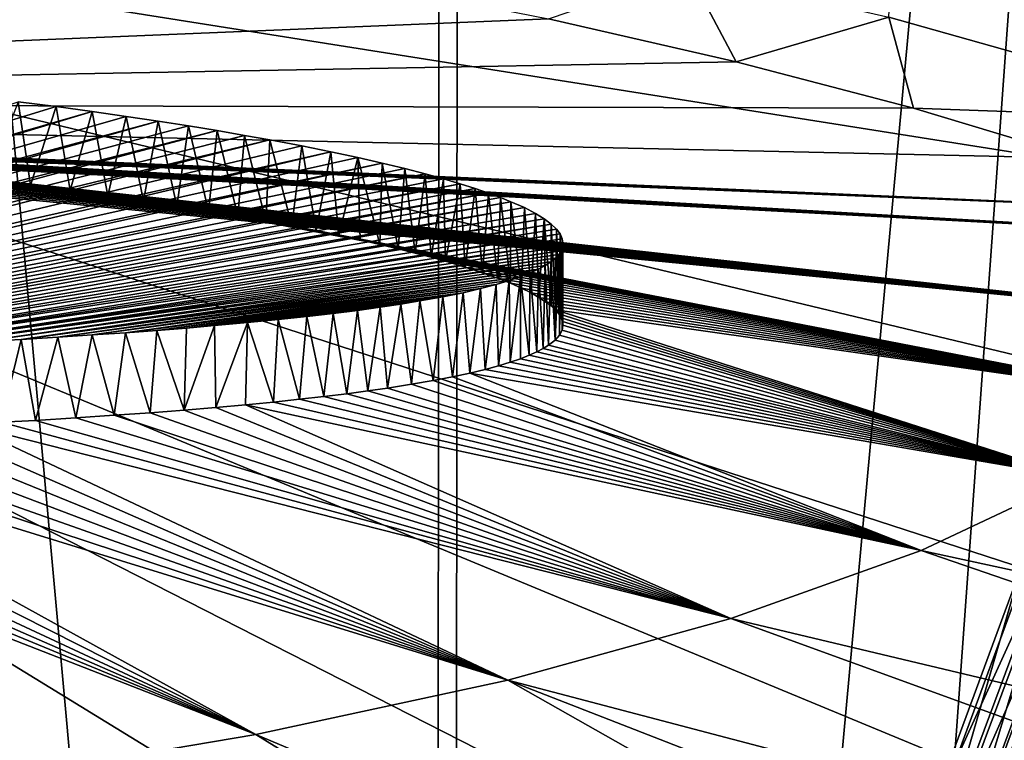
# Model space of a CAD drawing. Header units: millimetres. Extents: x -24 to 24, y 0 to 188.
# Tile 367 of 460: x 1.731 to 2.881, y 156.056 to 156.897. Entities that reach past the tile are written whole.
import ezdxf

# ---------------------------------------------------------------- set-up
doc = ezdxf.new("R2010")
doc.units = ezdxf.units.MM
doc.header["$LTSCALE"] = 58.620611
for name, color, linetype in [('132', 7, 'CONTINUOUS'), ('136', 7, 'CONTINUOUS'), ('140', 7, 'CONTINUOUS'), ('142', 7, 'CONTINUOUS'), ('169', 7, 'CONTINUOUS'), ('402', 7, 'CONTINUOUS'), ('501', 7, 'CONTINUOUS'), ('502', 7, 'CONTINUOUS'), ('505', 7, 'CONTINUOUS'), ('512', 7, 'CONTINUOUS'), ('513', 7, 'CONTINUOUS'), ('75', 7, 'CONTINUOUS')]:
    doc.layers.add(name, color=color, linetype=linetype)

msp = doc.modelspace()

# ---------------------------------------------------------------- linework, layer by layer
at = {"layer": '132', "color": 7, "linetype": 'CONTINUOUS'}
msp.add_3dface([(2.8178, 156.0328, 23.55), (3.0253, 156.0127, 23.55), (2.9007, 156.2575, 23.55), (2.8178, 156.0328, 23.55)], dxfattribs=at)
at = {"layer": '136', "color": 7, "linetype": 'CONTINUOUS'}
for points in [[(3.0467, 156.9602, 24.1559), (0, 157.2, 24.25), (3.0185, 156.7219, 24.1559), (3.0467, 156.9602, 24.1559)], [(3.0185, 156.7219, 24.1559), (0, 157.2, 24.25), (2.9717, 156.4866, 24.1559), (3.0185, 156.7219, 24.1559)], [(2.9717, 156.4866, 24.1559), (0, 157.2, 24.25), (2.9066, 156.2556, 24.1559), (2.9717, 156.4866, 24.1559)], [(2.9066, 156.2556, 24.1559), (0, 157.2, 24.25), (2.8235, 156.0305, 24.1559), (2.9066, 156.2556, 24.1559)], [(2.8235, 156.0305, 24.1559), (0, 157.2, 24.25), (2.7231, 155.8125, 24.1559), (2.8235, 156.0305, 24.1559)], [(2.7231, 155.8125, 24.1559), (0, 157.2, 24.25), (2.6058, 155.6032, 24.1559), (2.7231, 155.8125, 24.1559)], [(2.6058, 155.6032, 24.1559), (0, 157.2, 24.25), (2.4725, 155.4036, 24.1559), (2.6058, 155.6032, 24.1559)], [(2.4725, 155.4036, 24.1559), (0, 157.2, 24.25), (2.3239, 155.2152, 24.1559), (2.4725, 155.4036, 24.1559)], [(2.3239, 155.2152, 24.1559), (0, 157.2, 24.25), (2.161, 155.039, 24.1559), (2.3239, 155.2152, 24.1559)], [(2.161, 155.039, 24.1559), (0, 157.2, 24.25), (1.9848, 154.8761, 24.1559), (2.161, 155.039, 24.1559)], [(1.9848, 154.8761, 24.1559), (0, 157.2, 24.25), (1.7964, 154.7275, 24.1559), (1.9848, 154.8761, 24.1559)], [(1.7964, 154.7275, 24.1559), (0, 157.2, 24.25), (1.5968, 154.5942, 24.1559), (1.7964, 154.7275, 24.1559)]]:
    msp.add_3dface(points, dxfattribs=at)
at = {"layer": '140', "color": 7, "linetype": 'CONTINUOUS'}
for points in [[(2.8235, 156.0305, 24.1559), (2.8066, 155.9183, 24.1496), (2.9605, 156.3307, 24.1496), (2.8235, 156.0305, 24.1559)], [(2.8066, 155.9183, 24.1496), (2.9856, 156.3233, 24.1348), (2.9605, 156.3307, 24.1496), (2.8066, 155.9183, 24.1496)], [(2.8305, 155.9074, 24.1348), (2.9856, 156.3233, 24.1348), (2.8066, 155.9183, 24.1496), (2.8305, 155.9074, 24.1348)], [(2.9066, 156.2556, 24.1559), (2.8235, 156.0305, 24.1559), (2.9605, 156.3307, 24.1496), (2.9066, 156.2556, 24.1559)], [(2.8305, 155.9074, 24.1348), (3.0054, 156.3175, 24.1129), (2.9856, 156.3233, 24.1348), (2.8305, 155.9074, 24.1348)], [(2.8492, 155.8988, 24.1129), (3.0054, 156.3175, 24.1129), (2.8305, 155.9074, 24.1348), (2.8492, 155.8988, 24.1129)], [(2.8492, 155.8988, 24.1129), (3.0181, 156.3138, 24.0858), (3.0054, 156.3175, 24.1129), (2.8492, 155.8988, 24.1129)], [(2.8612, 155.8933, 24.0858), (3.0181, 156.3138, 24.0858), (2.8492, 155.8988, 24.1129), (2.8612, 155.8933, 24.0858)], [(2.8612, 155.8933, 24.0858), (2.9323, 156.0492, 24.0561), (3.0181, 156.3138, 24.0858), (2.8612, 155.8933, 24.0858)]]:
    msp.add_3dface(points, dxfattribs=at)
at = {"layer": '142', "color": 7, "linetype": 'CONTINUOUS'}
for points in [[(2.8025, 155.9201, 23.5549), (2.9007, 156.2575, 23.55), (2.9561, 156.332, 23.5549), (2.8025, 155.9201, 23.5549)], [(2.8025, 155.9201, 23.5549), (2.9561, 156.332, 23.5549), (2.8279, 155.9086, 23.5691), (2.8025, 155.9201, 23.5549)], [(2.8279, 155.9086, 23.5691), (2.9561, 156.332, 23.5549), (2.9829, 156.3241, 23.5691), (2.8279, 155.9086, 23.5691)], [(2.8279, 155.9086, 23.5691), (2.9829, 156.3241, 23.5691), (2.848, 155.8994, 23.5913), (2.8279, 155.9086, 23.5691)], [(2.848, 155.8994, 23.5913), (2.9829, 156.3241, 23.5691), (3.0041, 156.3179, 23.5913), (2.848, 155.8994, 23.5913)], [(2.848, 155.8994, 23.5913), (3.0041, 156.3179, 23.5913), (2.8609, 155.8935, 23.6192), (2.848, 155.8994, 23.5913)], [(2.8609, 155.8935, 23.6192), (3.0041, 156.3179, 23.5913), (3.0177, 156.3139, 23.6192), (2.8609, 155.8935, 23.6192)], [(2.9323, 156.0492, 23.65), (2.8609, 155.8935, 23.6192), (3.0177, 156.3139, 23.6192), (2.9323, 156.0492, 23.65)], [(2.8178, 156.0328, 23.55), (2.9007, 156.2575, 23.55), (2.8025, 155.9201, 23.5549), (2.8178, 156.0328, 23.55)]]:
    msp.add_3dface(points, dxfattribs=at)
at = {"layer": '169', "color": 7, "linetype": 'CONTINUOUS'}
for points in [[(0, 147.642, 255.5309), (2.2148, 147.6112, 255.4333), (0, 178.708, 246.0331), (0, 147.642, 255.5309)], [(0, 178.708, 246.0331), (2.2148, 147.6112, 255.4333), (2.2341, 178.675, 245.9355), (0, 178.708, 246.0331)], [(2.2341, 178.675, 245.9355), (2.2148, 147.6112, 255.4333), (4.4497, 178.5763, 245.6435), (2.2341, 178.675, 245.9355)], [(2.2148, 147.6112, 255.4333), (4.4108, 147.5191, 255.1411), (4.4497, 178.5763, 245.6435), (2.2148, 147.6112, 255.4333)]]:
    msp.add_3dface(points, dxfattribs=at)
at = {"layer": '402', "color": 7, "linetype": 'CONTINUOUS'}
msp.add_3dface([(2.7462, 156.8996, 169.0017), (2.9674, 161.3386, 183.0827), (3.1745, 156.7789, 168.6236), (2.7462, 156.8996, 169.0017)], dxfattribs=at)
at = {"layer": '501', "color": 7, "linetype": 'CONTINUOUS'}
for points in [[(2.3489, 156.8975, 168.9474), (2.5117, 156.9533, 169.1698), (2.568, 156.8475, 168.7911), (2.3489, 156.8975, 168.9474)], [(2.5117, 156.9533, 169.1698), (2.7462, 156.8996, 169.0017), (2.568, 156.8475, 168.7911), (2.5117, 156.9533, 169.1698)], [(2.568, 156.8475, 168.7911), (2.7462, 156.8996, 169.0017), (2.7748, 156.7933, 168.6214), (2.568, 156.8475, 168.7911)], [(2.7462, 156.8996, 169.0017), (3.1745, 156.7789, 168.6236), (2.7748, 156.7933, 168.6214), (2.7462, 156.8996, 169.0017)], [(2.7748, 156.7933, 168.6214), (3.1745, 156.7789, 168.6236), (2.9686, 156.7352, 168.4392), (2.7748, 156.7933, 168.6214)]]:
    msp.add_3dface(points, dxfattribs=at)
at = {"layer": '502', "color": 7, "linetype": 'CONTINUOUS'}
for points in [[(1.6271, 157.0197, 169.3294), (1.8773, 156.9838, 169.2173), (0.0005, 156.8008, 168.2635), (1.6271, 157.0197, 169.3294)], [(1.8773, 156.9838, 169.2173), (2.1183, 156.943, 169.0897), (0.0005, 156.8008, 168.2635), (1.8773, 156.9838, 169.2173)], [(2.1183, 156.943, 169.0897), (2.3489, 156.8975, 168.9474), (0.0005, 156.8008, 168.2635), (2.1183, 156.943, 169.0897)], [(2.3489, 156.8975, 168.9474), (2.568, 156.8475, 168.7911), (0.0005, 156.8008, 168.2635), (2.3489, 156.8975, 168.9474)], [(2.568, 156.8475, 168.7911), (2.7748, 156.7933, 168.6214), (0.0005, 156.8008, 168.2635), (2.568, 156.8475, 168.7911)], [(2.7748, 156.7933, 168.6214), (2.9686, 156.7352, 168.4392), (0.0005, 156.8008, 168.2635), (2.7748, 156.7933, 168.6214)], [(2.9686, 156.7352, 168.4392), (3.1483, 156.6734, 168.2454), (0.0005, 156.8008, 168.2635), (2.9686, 156.7352, 168.4392)], [(0.0005, 156.8008, 168.2635), (3.1483, 156.6734, 168.2454), (0.0677, 156.8006, 168.2632), (0.0005, 156.8008, 168.2635)], [(0.0677, 156.8006, 168.2632), (3.1483, 156.6734, 168.2454), (0.1337, 156.8002, 168.2624), (0.0677, 156.8006, 168.2632)], [(0.1337, 156.8002, 168.2624), (3.1483, 156.6734, 168.2454), (0.1986, 156.7996, 168.261), (0.1337, 156.8002, 168.2624)], [(0.1986, 156.7996, 168.261), (3.1483, 156.6734, 168.2454), (0.2624, 156.7988, 168.2591), (0.1986, 156.7996, 168.261)], [(3.1483, 156.6734, 168.2454), (3.2354, 156.6402, 168.141), (0.2624, 156.7988, 168.2591), (3.1483, 156.6734, 168.2454)], [(0.2624, 156.7988, 168.2591), (3.2354, 156.6402, 168.141), (0.325, 156.7977, 168.2567), (0.2624, 156.7988, 168.2591)], [(0.325, 156.7977, 168.2567), (3.2354, 156.6402, 168.141), (0.3866, 156.7965, 168.2539), (0.325, 156.7977, 168.2567)], [(0.3866, 156.7965, 168.2539), (3.2354, 156.6402, 168.141), (0.4592, 156.7947, 168.2499), (0.3866, 156.7965, 168.2539)], [(0.4592, 156.7947, 168.2499), (3.2354, 156.6402, 168.141), (0.5299, 156.7927, 168.2453), (0.4592, 156.7947, 168.2499)], [(0.5299, 156.7927, 168.2453), (3.2354, 156.6402, 168.141), (0.5983, 156.7904, 168.2402), (0.5299, 156.7927, 168.2453)], [(0.5983, 156.7904, 168.2402), (3.2354, 156.6402, 168.141), (0.6641, 156.788, 168.2347), (0.5983, 156.7904, 168.2402)], [(0.6641, 156.788, 168.2347), (3.2354, 156.6402, 168.141), (0.7274, 156.7854, 168.2288), (0.6641, 156.788, 168.2347)], [(0.7274, 156.7854, 168.2288), (3.2354, 156.6402, 168.141), (3.1922, 156.5453, 167.7614), (0.7274, 156.7854, 168.2288)], [(0.7886, 156.7827, 168.2225), (0.7274, 156.7854, 168.2288), (3.1922, 156.5453, 167.7614), (0.7886, 156.7827, 168.2225)], [(0.8479, 156.7798, 168.2158), (0.7886, 156.7827, 168.2225), (3.1922, 156.5453, 167.7614), (0.8479, 156.7798, 168.2158)], [(0.9055, 156.7768, 168.2088), (0.8479, 156.7798, 168.2158), (3.1922, 156.5453, 167.7614), (0.9055, 156.7768, 168.2088)], [(0.9611, 156.7737, 168.2016), (0.9055, 156.7768, 168.2088), (3.1922, 156.5453, 167.7614), (0.9611, 156.7737, 168.2016)], [(1.0148, 156.7705, 168.194), (0.9611, 156.7737, 168.2016), (3.1922, 156.5453, 167.7614), (1.0148, 156.7705, 168.194)], [(1.0797, 156.7663, 168.1843), (1.0148, 156.7705, 168.194), (3.1922, 156.5453, 167.7614), (1.0797, 156.7663, 168.1843)], [(1.142, 156.7621, 168.1741), (1.0797, 156.7663, 168.1843), (3.1922, 156.5453, 167.7614), (1.142, 156.7621, 168.1741)], [(1.2017, 156.7577, 168.1638), (1.142, 156.7621, 168.1741), (3.1922, 156.5453, 167.7614), (1.2017, 156.7577, 168.1638)], [(1.259, 156.7533, 168.1531), (1.2017, 156.7577, 168.1638), (3.1922, 156.5453, 167.7614), (1.259, 156.7533, 168.1531)], [(1.3141, 156.7487, 168.1422), (1.259, 156.7533, 168.1531), (3.1922, 156.5453, 167.7614), (1.3141, 156.7487, 168.1422)], [(1.367, 156.7442, 168.131), (1.3141, 156.7487, 168.1422), (3.1922, 156.5453, 167.7614), (1.367, 156.7442, 168.131)], [(1.4176, 156.7396, 168.1197), (1.367, 156.7442, 168.131), (3.1922, 156.5453, 167.7614), (1.4176, 156.7396, 168.1197)], [(1.4663, 156.7349, 168.1083), (1.4176, 156.7396, 168.1197), (3.1922, 156.5453, 167.7614), (1.4663, 156.7349, 168.1083)], [(1.5131, 156.7302, 168.0966), (1.4663, 156.7349, 168.1083), (3.1922, 156.5453, 167.7614), (1.5131, 156.7302, 168.0966)], [(1.5578, 156.7255, 168.0849), (1.5131, 156.7302, 168.0966), (3.1922, 156.5453, 167.7614), (1.5578, 156.7255, 168.0849)], [(1.6008, 156.7208, 168.0731), (1.5578, 156.7255, 168.0849), (3.1922, 156.5453, 167.7614), (1.6008, 156.7208, 168.0731)], [(1.642, 156.7161, 168.0611), (1.6008, 156.7208, 168.0731), (3.1922, 156.5453, 167.7614), (1.642, 156.7161, 168.0611)], [(1.6943, 156.7099, 168.0451), (1.642, 156.7161, 168.0611), (3.1922, 156.5453, 167.7614), (1.6943, 156.7099, 168.0451)], [(1.7437, 156.7036, 168.029), (1.6943, 156.7099, 168.0451), (3.1922, 156.5453, 167.7614), (1.7437, 156.7036, 168.029)], [(1.7903, 156.6974, 168.0128), (1.7437, 156.7036, 168.029), (3.1922, 156.5453, 167.7614), (1.7903, 156.6974, 168.0128)], [(1.8343, 156.6913, 167.9966), (1.7903, 156.6974, 168.0128), (3.1922, 156.5453, 167.7614), (1.8343, 156.6913, 167.9966)], [(1.8758, 156.6852, 167.9804), (1.8343, 156.6913, 167.9966), (3.1922, 156.5453, 167.7614), (1.8758, 156.6852, 167.9804)], [(1.9148, 156.6792, 167.9642), (1.8758, 156.6852, 167.9804), (3.1922, 156.5453, 167.7614), (1.9148, 156.6792, 167.9642)], [(1.9516, 156.6733, 167.9481), (1.9148, 156.6792, 167.9642), (3.1922, 156.5453, 167.7614), (1.9516, 156.6733, 167.9481)], [(1.9861, 156.6674, 167.932), (1.9516, 156.6733, 167.9481), (3.1016, 156.4521, 167.3884), (1.9861, 156.6674, 167.932)], [(3.1016, 156.4521, 167.3884), (1.9516, 156.6733, 167.9481), (3.1922, 156.5453, 167.7614), (3.1016, 156.4521, 167.3884)], [(2.0185, 156.6617, 167.916), (1.9861, 156.6674, 167.932), (3.1016, 156.4521, 167.3884), (2.0185, 156.6617, 167.916)], [(2.0489, 156.656, 167.9001), (2.0185, 156.6617, 167.916), (3.1016, 156.4521, 167.3884), (2.0489, 156.656, 167.9001)], [(2.0773, 156.6505, 167.8843), (2.0489, 156.656, 167.9001), (3.1016, 156.4521, 167.3884), (2.0773, 156.6505, 167.8843)], [(2.1039, 156.645, 167.8687), (2.0773, 156.6505, 167.8843), (3.1016, 156.4521, 167.3884), (2.1039, 156.645, 167.8687)], [(2.1287, 156.6397, 167.8532), (2.1039, 156.645, 167.8687), (3.1016, 156.4521, 167.3884), (2.1287, 156.6397, 167.8532)], [(2.1518, 156.6344, 167.8378), (2.1287, 156.6397, 167.8532), (3.1016, 156.4521, 167.3884), (2.1518, 156.6344, 167.8378)], [(2.1733, 156.6293, 167.8227), (2.1518, 156.6344, 167.8378), (3.1016, 156.4521, 167.3884), (2.1733, 156.6293, 167.8227)], [(2.1932, 156.6243, 167.8077), (2.1733, 156.6293, 167.8227), (3.1016, 156.4521, 167.3884), (2.1932, 156.6243, 167.8077)], [(2.2116, 156.6194, 167.793), (2.1932, 156.6243, 167.8077), (3.1016, 156.4521, 167.3884), (2.2116, 156.6194, 167.793)], [(2.2286, 156.6147, 167.7785), (2.2116, 156.6194, 167.793), (3.1016, 156.4521, 167.3884), (2.2286, 156.6147, 167.7785)], [(2.2516, 156.6078, 167.7573), (2.2286, 156.6147, 167.7785), (3.1016, 156.4521, 167.3884), (2.2516, 156.6078, 167.7573)], [(2.2717, 156.6013, 167.7367), (2.2516, 156.6078, 167.7573), (3.1016, 156.4521, 167.3884), (2.2717, 156.6013, 167.7367)], [(2.2892, 156.595, 167.7167), (2.2717, 156.6013, 167.7367), (3.1016, 156.4521, 167.3884), (2.2892, 156.595, 167.7167)], [(2.3043, 156.589, 167.6973), (2.2892, 156.595, 167.7167), (3.1016, 156.4521, 167.3884), (2.3043, 156.589, 167.6973)], [(2.3172, 156.5833, 167.6786), (2.3043, 156.589, 167.6973), (3.1016, 156.4521, 167.3884), (2.3172, 156.5833, 167.6786)], [(2.3283, 156.5778, 167.6605), (2.3172, 156.5833, 167.6786), (3.1016, 156.4521, 167.3884), (2.3283, 156.5778, 167.6605)], [(2.3376, 156.5726, 167.6429), (2.3283, 156.5778, 167.6605), (3.1016, 156.4521, 167.3884), (2.3376, 156.5726, 167.6429)], [(2.3454, 156.5675, 167.6256), (2.3376, 156.5726, 167.6429), (3.1016, 156.4521, 167.3884), (2.3454, 156.5675, 167.6256)], [(2.3518, 156.5626, 167.6088), (2.3454, 156.5675, 167.6256), (3.1016, 156.4521, 167.3884), (2.3518, 156.5626, 167.6088)], [(2.3568, 156.5579, 167.5922), (2.3518, 156.5626, 167.6088), (3.1016, 156.4521, 167.3884), (2.3568, 156.5579, 167.5922)], [(2.3607, 156.5533, 167.5759), (2.3568, 156.5579, 167.5922), (2.9648, 156.3623, 167.0288), (2.3607, 156.5533, 167.5759)], [(2.9648, 156.3623, 167.0288), (2.3568, 156.5579, 167.5922), (3.1016, 156.4521, 167.3884), (2.9648, 156.3623, 167.0288)], [(2.3634, 156.5488, 167.5598), (2.3607, 156.5533, 167.5759), (2.9648, 156.3623, 167.0288), (2.3634, 156.5488, 167.5598)], [(2.365, 156.5444, 167.5437), (2.3634, 156.5488, 167.5598), (2.9648, 156.3623, 167.0288), (2.365, 156.5444, 167.5437)], [(2.3645, 156.5343, 167.506), (2.3655, 156.5401, 167.5279), (2.9648, 156.3623, 167.0288), (2.3645, 156.5343, 167.506)], [(2.3655, 156.5401, 167.5279), (2.365, 156.5444, 167.5437), (2.9648, 156.3623, 167.0288), (2.3655, 156.5401, 167.5279)], [(2.3564, 156.5227, 167.4615), (2.3615, 156.5285, 167.4839), (2.9648, 156.3623, 167.0288), (2.3564, 156.5227, 167.4615)], [(2.3615, 156.5285, 167.4839), (2.3645, 156.5343, 167.506), (2.9648, 156.3623, 167.0288), (2.3615, 156.5285, 167.4839)], [(2.3426, 156.513, 167.4229), (2.3489, 156.5169, 167.4386), (2.9648, 156.3623, 167.0288), (2.3426, 156.513, 167.4229)], [(2.3489, 156.5169, 167.4386), (2.3564, 156.5227, 167.4615), (2.9648, 156.3623, 167.0288), (2.3489, 156.5169, 167.4386)], [(2.3159, 156.501, 167.3735), (2.3262, 156.5051, 167.3904), (2.9648, 156.3623, 167.0288), (2.3159, 156.501, 167.3735)], [(2.3262, 156.5051, 167.3904), (2.3351, 156.509, 167.4069), (2.9648, 156.3623, 167.0288), (2.3262, 156.5051, 167.3904)], [(2.3351, 156.509, 167.4069), (2.3426, 156.513, 167.4229), (2.9648, 156.3623, 167.0288), (2.3351, 156.509, 167.4069)], [(2.2746, 156.4886, 167.3195), (2.2903, 156.4928, 167.3381), (2.9648, 156.3623, 167.0288), (2.2746, 156.4886, 167.3195)], [(2.2903, 156.4928, 167.3381), (2.304, 156.497, 167.3561), (2.9648, 156.3623, 167.0288), (2.2903, 156.4928, 167.3381)], [(2.304, 156.497, 167.3561), (2.3159, 156.501, 167.3735), (2.9648, 156.3623, 167.0288), (2.304, 156.497, 167.3561)], [(2.2367, 156.48, 167.2806), (2.2568, 156.4843, 167.3004), (2.784, 156.2772, 166.6881), (2.2367, 156.48, 167.2806)], [(2.2568, 156.4843, 167.3004), (2.2746, 156.4886, 167.3195), (2.9648, 156.3623, 167.0288), (2.2568, 156.4843, 167.3004)], [(2.784, 156.2772, 166.6881), (2.2568, 156.4843, 167.3004), (2.9648, 156.3623, 167.0288), (2.784, 156.2772, 166.6881)], [(2.1608, 156.4668, 167.2181), (2.1889, 156.4712, 167.2395), (2.784, 156.2772, 166.6881), (2.1608, 156.4668, 167.2181)], [(2.1889, 156.4712, 167.2395), (2.2141, 156.4756, 167.2603), (2.784, 156.2772, 166.6881), (2.1889, 156.4712, 167.2395)], [(2.2141, 156.4756, 167.2603), (2.2367, 156.48, 167.2806), (2.784, 156.2772, 166.6881), (2.2141, 156.4756, 167.2603)], [(2.0865, 156.457, 167.1687), (2.1131, 156.4602, 167.1854), (2.784, 156.2772, 166.6881), (2.0865, 156.457, 167.1687)], [(2.1131, 156.4602, 167.1854), (2.1379, 156.4635, 167.2019), (2.784, 156.2772, 166.6881), (2.1131, 156.4602, 167.1854)], [(2.1379, 156.4635, 167.2019), (2.1608, 156.4668, 167.2181), (2.784, 156.2772, 166.6881), (2.1379, 156.4635, 167.2019)], [(1.9601, 156.4442, 167.1002), (1.995, 156.4473, 167.1176), (2.5618, 156.198, 166.3713), (1.9601, 156.4442, 167.1002)], [(1.995, 156.4473, 167.1176), (2.0275, 156.4505, 167.1348), (2.784, 156.2772, 166.6881), (1.995, 156.4473, 167.1176)], [(2.5618, 156.198, 166.3713), (1.995, 156.4473, 167.1176), (2.784, 156.2772, 166.6881), (2.5618, 156.198, 166.3713)], [(2.0275, 156.4505, 167.1348), (2.0581, 156.4537, 167.1519), (2.784, 156.2772, 166.6881), (2.0275, 156.4505, 167.1348)], [(2.0581, 156.4537, 167.1519), (2.0865, 156.457, 167.1687), (2.784, 156.2772, 166.6881), (2.0581, 156.4537, 167.1519)], [(1.7969, 156.432, 167.03), (1.8415, 156.435, 167.0476), (2.5618, 156.198, 166.3713), (1.7969, 156.432, 167.03)], [(1.8415, 156.435, 167.0476), (1.8836, 156.438, 167.0653), (2.5618, 156.198, 166.3713), (1.8415, 156.435, 167.0476)], [(1.8836, 156.438, 167.0653), (1.9231, 156.4411, 167.0828), (2.5618, 156.198, 166.3713), (1.8836, 156.438, 167.0653)], [(1.9231, 156.4411, 167.0828), (1.9601, 156.4442, 167.1002), (2.5618, 156.198, 166.3713), (1.9231, 156.4411, 167.0828)], [(1.6238, 156.4224, 166.9701), (1.6679, 156.4246, 166.9843), (2.3014, 156.126, 166.0831), (1.6238, 156.4224, 166.9701)], [(1.6679, 156.4246, 166.9843), (1.7097, 156.4269, 166.9983), (2.5618, 156.198, 166.3713), (1.6679, 156.4246, 166.9843)], [(2.3014, 156.126, 166.0831), (1.6679, 156.4246, 166.9843), (2.5618, 156.198, 166.3713), (2.3014, 156.126, 166.0831)], [(1.7097, 156.4269, 166.9983), (1.7495, 156.4291, 167.0123), (2.5618, 156.198, 166.3713), (1.7097, 156.4269, 166.9983)], [(1.7495, 156.4291, 167.0123), (1.7969, 156.432, 167.03), (2.5618, 156.198, 166.3713), (1.7495, 156.4291, 167.0123)], [(1.3177, 156.4106, 166.8893), (1.372, 156.4124, 166.9019), (2.0069, 156.0623, 165.8277), (1.3177, 156.4106, 166.8893)], [(1.372, 156.4124, 166.9019), (1.4259, 156.4142, 166.9149), (2.3014, 156.126, 166.0831), (1.372, 156.4124, 166.9019)], [(2.0069, 156.0623, 165.8277), (1.372, 156.4124, 166.9019), (2.3014, 156.126, 166.0831), (2.0069, 156.0623, 165.8277)], [(1.4259, 156.4142, 166.9149), (1.4788, 156.4162, 166.9284), (2.3014, 156.126, 166.0831), (1.4259, 156.4142, 166.9149)], [(1.4788, 156.4162, 166.9284), (1.5292, 156.4182, 166.9423), (2.3014, 156.126, 166.0831), (1.4788, 156.4162, 166.9284)], [(1.5292, 156.4182, 166.9423), (1.5775, 156.4203, 166.9562), (2.3014, 156.126, 166.0831), (1.5292, 156.4182, 166.9423)], [(1.5775, 156.4203, 166.9562), (1.6238, 156.4224, 166.9701), (2.3014, 156.126, 166.0831), (1.5775, 156.4203, 166.9562)], [(1.127, 156.4055, 166.8512), (1.1715, 156.4066, 166.8594), (2.0069, 156.0623, 165.8277), (1.127, 156.4055, 166.8512)], [(1.6825, 156.0077, 165.6091), (1.127, 156.4055, 166.8512), (2.0069, 156.0623, 165.8277), (1.6825, 156.0077, 165.6091)], [(1.1715, 156.4066, 166.8594), (1.2165, 156.4077, 166.8681), (2.0069, 156.0623, 165.8277), (1.1715, 156.4066, 166.8594)], [(1.2165, 156.4077, 166.8681), (1.2624, 156.409, 166.8774), (2.0069, 156.0623, 165.8277), (1.2165, 156.4077, 166.8681)], [(1.2624, 156.409, 166.8774), (1.3177, 156.4106, 166.8893), (2.0069, 156.0623, 165.8277), (1.2624, 156.409, 166.8774)], [(4.0317, 156.0078, 166.1465), (2.784, 156.2772, 166.6881), (2.9648, 156.3623, 167.0288), (4.0317, 156.0078, 166.1465)], [(4.0327, 155.8481, 165.64), (2.5618, 156.198, 166.3713), (2.784, 156.2772, 166.6881), (4.0327, 155.8481, 165.64)], [(4.0317, 156.0078, 166.1465), (4.0327, 155.8481, 165.64), (2.784, 156.2772, 166.6881), (4.0317, 156.0078, 166.1465)], [(3.9604, 155.6899, 165.1371), (2.3014, 156.126, 166.0831), (2.5618, 156.198, 166.3713), (3.9604, 155.6899, 165.1371)], [(4.0327, 155.8481, 165.64), (3.9604, 155.6899, 165.1371), (2.5618, 156.198, 166.3713), (4.0327, 155.8481, 165.64)], [(3.6017, 155.3894, 164.1788), (2.0069, 156.0623, 165.8277), (2.3014, 156.126, 166.0831), (3.6017, 155.3894, 164.1788)], [(3.9604, 155.6899, 165.1371), (3.8161, 155.5361, 164.6474), (2.3014, 156.126, 166.0831), (3.9604, 155.6899, 165.1371)], [(3.8161, 155.5361, 164.6474), (3.6017, 155.3894, 164.1788), (2.3014, 156.126, 166.0831), (3.8161, 155.5361, 164.6474)], [(3.3204, 155.2523, 163.7402), (1.6825, 156.0077, 165.6091), (2.0069, 156.0623, 165.8277), (3.3204, 155.2523, 163.7402)], [(3.6017, 155.3894, 164.1788), (3.3204, 155.2523, 163.7402), (2.0069, 156.0623, 165.8277), (3.6017, 155.3894, 164.1788)]]:
    msp.add_3dface(points, dxfattribs=at)
at = {"layer": '505', "color": 7, "linetype": 'CONTINUOUS'}
for points in [[(1.7739, 156.7953, 167.9885), (0.7931, 156.4947, 166.7716), (1.7296, 156.801, 168.0036), (1.7739, 156.7953, 167.9885)], [(1.8157, 156.7895, 167.9735), (0.7931, 156.4947, 166.7716), (1.7739, 156.7953, 167.9885), (1.8157, 156.7895, 167.9735)], [(0.8429, 156.4954, 166.7777), (0.7931, 156.4947, 166.7716), (1.8157, 156.7895, 167.9735), (0.8429, 156.4954, 166.7777)], [(1.8555, 156.7838, 167.9583), (0.8429, 156.4954, 166.7777), (1.8157, 156.7895, 167.9735), (1.8555, 156.7838, 167.9583)], [(1.893, 156.7782, 167.9433), (0.8429, 156.4954, 166.7777), (1.8555, 156.7838, 167.9583), (1.893, 156.7782, 167.9433)], [(0.8949, 156.4963, 166.7846), (0.8429, 156.4954, 166.7777), (1.893, 156.7782, 167.9433), (0.8949, 156.4963, 166.7846)], [(1.9285, 156.7727, 167.9282), (0.8949, 156.4963, 166.7846), (1.893, 156.7782, 167.9433), (1.9285, 156.7727, 167.9282)], [(1.962, 156.7672, 167.9132), (0.8949, 156.4963, 166.7846), (1.9285, 156.7727, 167.9282), (1.962, 156.7672, 167.9132)], [(0.9496, 156.4972, 166.7922), (0.8949, 156.4963, 166.7846), (1.962, 156.7672, 167.9132), (0.9496, 156.4972, 166.7922)], [(1.9936, 156.7617, 167.8982), (0.9496, 156.4972, 166.7922), (1.962, 156.7672, 167.9132), (1.9936, 156.7617, 167.8982)], [(2.0235, 156.7564, 167.8833), (0.9496, 156.4972, 166.7922), (1.9936, 156.7617, 167.8982), (2.0235, 156.7564, 167.8833)], [(1.0073, 156.4983, 166.801), (0.9496, 156.4972, 166.7922), (2.0235, 156.7564, 167.8833), (1.0073, 156.4983, 166.801)], [(2.0605, 156.7494, 167.8636), (1.0073, 156.4983, 166.801), (2.0235, 156.7564, 167.8833), (2.0605, 156.7494, 167.8636)], [(2.0946, 156.7426, 167.8441), (1.0073, 156.4983, 166.801), (2.0605, 156.7494, 167.8636), (2.0946, 156.7426, 167.8441)], [(1.0684, 156.4996, 166.8109), (1.0073, 156.4983, 166.801), (2.0946, 156.7426, 167.8441), (1.0684, 156.4996, 166.8109)], [(2.126, 156.7359, 167.8248), (1.0684, 156.4996, 166.8109), (2.0946, 156.7426, 167.8441), (2.126, 156.7359, 167.8248)], [(2.1546, 156.7294, 167.8058), (1.0684, 156.4996, 166.8109), (2.126, 156.7359, 167.8248), (2.1546, 156.7294, 167.8058)], [(1.1166, 156.5007, 166.8192), (1.0684, 156.4996, 166.8109), (2.1546, 156.7294, 167.8058), (1.1166, 156.5007, 166.8192)], [(2.1808, 156.7231, 167.787), (1.1166, 156.5007, 166.8192), (2.1546, 156.7294, 167.8058), (2.1808, 156.7231, 167.787)], [(2.2047, 156.7169, 167.7686), (1.1166, 156.5007, 166.8192), (2.1808, 156.7231, 167.787), (2.2047, 156.7169, 167.7686)], [(1.1672, 156.5019, 166.8285), (1.1166, 156.5007, 166.8192), (2.2047, 156.7169, 167.7686), (1.1672, 156.5019, 166.8285)], [(2.2262, 156.711, 167.7505), (1.1672, 156.5019, 166.8285), (2.2047, 156.7169, 167.7686), (2.2262, 156.711, 167.7505)], [(2.2457, 156.7053, 167.7328), (1.1672, 156.5019, 166.8285), (2.2262, 156.711, 167.7505), (2.2457, 156.7053, 167.7328)], [(1.2207, 156.5033, 166.8389), (1.1672, 156.5019, 166.8285), (2.2457, 156.7053, 167.7328), (1.2207, 156.5033, 166.8389)], [(2.2632, 156.6997, 167.7155), (1.2207, 156.5033, 166.8389), (2.2457, 156.7053, 167.7328), (2.2632, 156.6997, 167.7155)], [(2.2788, 156.6944, 167.6987), (1.2207, 156.5033, 166.8389), (2.2632, 156.6997, 167.7155), (2.2788, 156.6944, 167.6987)], [(1.2771, 156.5048, 166.8504), (1.2207, 156.5033, 166.8389), (2.2788, 156.6944, 167.6987), (1.2771, 156.5048, 166.8504)], [(2.2927, 156.6893, 167.6823), (1.2771, 156.5048, 166.8504), (2.2788, 156.6944, 167.6987), (2.2927, 156.6893, 167.6823)], [(2.3049, 156.6843, 167.6663), (1.2771, 156.5048, 166.8504), (2.2927, 156.6893, 167.6823), (2.3049, 156.6843, 167.6663)], [(1.3252, 156.5063, 166.8611), (1.2771, 156.5048, 166.8504), (2.3049, 156.6843, 167.6663), (1.3252, 156.5063, 166.8611)], [(2.3206, 156.6773, 167.6432), (1.3252, 156.5063, 166.8611), (2.3049, 156.6843, 167.6663), (2.3206, 156.6773, 167.6432)], [(1.376, 156.508, 166.8728), (1.3252, 156.5063, 166.8611), (2.3206, 156.6773, 167.6432), (1.376, 156.508, 166.8728)], [(2.3335, 156.6706, 167.6209), (1.376, 156.508, 166.8728), (2.3206, 156.6773, 167.6432), (2.3335, 156.6706, 167.6209)], [(2.3438, 156.6643, 167.5994), (1.376, 156.508, 166.8728), (2.3335, 156.6706, 167.6209), (2.3438, 156.6643, 167.5994)], [(1.4282, 156.5098, 166.8854), (1.376, 156.508, 166.8728), (2.3438, 156.6643, 167.5994), (1.4282, 156.5098, 166.8854)], [(2.3519, 156.6582, 167.5784), (1.4282, 156.5098, 166.8854), (2.3438, 156.6643, 167.5994), (2.3519, 156.6582, 167.5784)], [(1.4812, 156.5118, 166.8991), (1.4282, 156.5098, 166.8854), (2.3519, 156.6582, 167.5784), (1.4812, 156.5118, 166.8991)], [(2.358, 156.6523, 167.5578), (1.4812, 156.5118, 166.8991), (2.3519, 156.6582, 167.5784), (2.358, 156.6523, 167.5578)], [(2.3622, 156.6467, 167.5376), (1.4812, 156.5118, 166.8991), (2.358, 156.6523, 167.5578), (2.3622, 156.6467, 167.5376)], [(1.5352, 156.514, 166.914), (1.4812, 156.5118, 166.8991), (2.3622, 156.6467, 167.5376), (1.5352, 156.514, 166.914)], [(2.3647, 156.6411, 167.5176), (1.5352, 156.514, 166.914), (2.3622, 156.6467, 167.5376), (2.3647, 156.6411, 167.5176)], [(2.3655, 156.6357, 167.4977), (1.5352, 156.514, 166.914), (2.3647, 156.6411, 167.5176), (2.3655, 156.6357, 167.4977)], [(1.5877, 156.5162, 166.929), (1.5352, 156.514, 166.914), (2.3655, 156.6357, 167.4977), (1.5877, 156.5162, 166.929)], [(2.365, 156.6314, 167.4816), (1.5877, 156.5162, 166.929), (2.3655, 156.6357, 167.4977), (2.365, 156.6314, 167.4816)], [(2.3633, 156.6271, 167.4653), (1.5877, 156.5162, 166.929), (2.365, 156.6314, 167.4816), (2.3633, 156.6271, 167.4653)], [(1.6382, 156.5186, 166.9446), (1.5877, 156.5162, 166.929), (2.3633, 156.6271, 167.4653), (1.6382, 156.5186, 166.9446)], [(2.3606, 156.6228, 167.4489), (1.6382, 156.5186, 166.9446), (2.3633, 156.6271, 167.4653), (2.3606, 156.6228, 167.4489)], [(2.3567, 156.6185, 167.4323), (1.6382, 156.5186, 166.9446), (2.3606, 156.6228, 167.4489), (2.3567, 156.6185, 167.4323)], [(1.6869, 156.5211, 166.9605), (1.6382, 156.5186, 166.9446), (2.3567, 156.6185, 167.4323), (1.6869, 156.5211, 166.9605)], [(2.3515, 156.6142, 167.4155), (1.6869, 156.5211, 166.9605), (2.3567, 156.6185, 167.4323), (2.3515, 156.6142, 167.4155)], [(1.7328, 156.5236, 166.9762), (1.6869, 156.5211, 166.9605), (2.3515, 156.6142, 167.4155), (1.7328, 156.5236, 166.9762)], [(2.345, 156.6099, 167.3982), (1.7328, 156.5236, 166.9762), (2.3515, 156.6142, 167.4155), (2.345, 156.6099, 167.3982)], [(2.337, 156.6056, 167.3806), (1.7328, 156.5236, 166.9762), (2.345, 156.6099, 167.3982), (2.337, 156.6056, 167.3806)], [(1.7756, 156.5262, 166.9917), (1.7328, 156.5236, 166.9762), (2.337, 156.6056, 167.3806), (1.7756, 156.5262, 166.9917)], [(2.3275, 156.6012, 167.3625), (1.7756, 156.5262, 166.9917), (2.337, 156.6056, 167.3806), (2.3275, 156.6012, 167.3625)], [(1.816, 156.5288, 167.0073), (1.7756, 156.5262, 166.9917), (2.3275, 156.6012, 167.3625), (1.816, 156.5288, 167.0073)], [(2.3162, 156.5967, 167.3438), (1.816, 156.5288, 167.0073), (2.3275, 156.6012, 167.3625), (2.3162, 156.5967, 167.3438)], [(1.8547, 156.5314, 167.0228), (1.816, 156.5288, 167.0073), (2.3162, 156.5967, 167.3438), (1.8547, 156.5314, 167.0228)], [(2.3029, 156.5922, 167.3245), (1.8547, 156.5314, 167.0228), (2.3162, 156.5967, 167.3438), (2.3029, 156.5922, 167.3245)], [(2.2875, 156.5876, 167.3045), (1.8547, 156.5314, 167.0228), (2.3029, 156.5922, 167.3245), (2.2875, 156.5876, 167.3045)], [(1.8913, 156.5341, 167.0385), (1.8547, 156.5314, 167.0228), (2.2875, 156.5876, 167.3045), (1.8913, 156.5341, 167.0385)], [(2.2695, 156.5829, 167.2837), (1.8913, 156.5341, 167.0385), (2.2875, 156.5876, 167.3045), (2.2695, 156.5829, 167.2837)], [(1.926, 156.5368, 167.054), (1.8913, 156.5341, 167.0385), (2.2695, 156.5829, 167.2837), (1.926, 156.5368, 167.054)], [(2.2489, 156.5781, 167.2622), (1.926, 156.5368, 167.054), (2.2695, 156.5829, 167.2837), (2.2489, 156.5781, 167.2622)], [(1.9589, 156.5396, 167.0694), (1.926, 156.5368, 167.054), (2.2489, 156.5781, 167.2622), (1.9589, 156.5396, 167.0694)], [(2.2253, 156.5733, 167.2399), (1.9589, 156.5396, 167.0694), (2.2489, 156.5781, 167.2622), (2.2253, 156.5733, 167.2399)], [(1.9973, 156.5431, 167.0887), (1.9589, 156.5396, 167.0694), (2.2253, 156.5733, 167.2399), (1.9973, 156.5431, 167.0887)], [(2.1985, 156.5684, 167.2171), (1.9973, 156.5431, 167.0887), (2.2253, 156.5733, 167.2399), (2.1985, 156.5684, 167.2171)], [(2.0332, 156.5466, 167.1077), (1.9973, 156.5431, 167.0887), (2.1985, 156.5684, 167.2171), (2.0332, 156.5466, 167.1077)], [(2.1763, 156.5647, 167.1995), (2.0332, 156.5466, 167.1077), (2.1985, 156.5684, 167.2171), (2.1763, 156.5647, 167.1995)], [(2.0664, 156.5502, 167.1265), (2.0332, 156.5466, 167.1077), (2.1763, 156.5647, 167.1995), (2.0664, 156.5502, 167.1265)], [(2.1521, 156.5611, 167.1817), (2.0664, 156.5502, 167.1265), (2.1763, 156.5647, 167.1995), (2.1521, 156.5611, 167.1817)], [(2.0972, 156.5538, 167.1452), (2.0664, 156.5502, 167.1265), (2.1521, 156.5611, 167.1817), (2.0972, 156.5538, 167.1452)], [(2.1257, 156.5574, 167.1636), (2.0972, 156.5538, 167.1452), (2.1521, 156.5611, 167.1817), (2.1257, 156.5574, 167.1636)]]:
    msp.add_3dface(points, dxfattribs=at)
at = {"layer": '512', "color": 7, "linetype": 'CONTINUOUS'}
for points in [[(1.6943, 156.7099, 168.0451), (1.7437, 156.7036, 168.029), (1.7296, 156.801, 168.0036), (1.6943, 156.7099, 168.0451)], [(1.7437, 156.7036, 168.029), (1.7739, 156.7953, 167.9885), (1.7296, 156.801, 168.0036), (1.7437, 156.7036, 168.029)], [(1.7437, 156.7036, 168.029), (1.7903, 156.6974, 168.0128), (1.7739, 156.7953, 167.9885), (1.7437, 156.7036, 168.029)], [(1.7903, 156.6974, 168.0128), (1.8157, 156.7895, 167.9735), (1.7739, 156.7953, 167.9885), (1.7903, 156.6974, 168.0128)], [(1.7903, 156.6974, 168.0128), (1.8343, 156.6913, 167.9966), (1.8157, 156.7895, 167.9735), (1.7903, 156.6974, 168.0128)], [(1.8343, 156.6913, 167.9966), (1.8555, 156.7838, 167.9583), (1.8157, 156.7895, 167.9735), (1.8343, 156.6913, 167.9966)], [(1.8343, 156.6913, 167.9966), (1.8758, 156.6852, 167.9804), (1.8555, 156.7838, 167.9583), (1.8343, 156.6913, 167.9966)], [(1.8758, 156.6852, 167.9804), (1.893, 156.7782, 167.9433), (1.8555, 156.7838, 167.9583), (1.8758, 156.6852, 167.9804)], [(1.8758, 156.6852, 167.9804), (1.9148, 156.6792, 167.9642), (1.893, 156.7782, 167.9433), (1.8758, 156.6852, 167.9804)], [(1.9148, 156.6792, 167.9642), (1.9285, 156.7727, 167.9282), (1.893, 156.7782, 167.9433), (1.9148, 156.6792, 167.9642)], [(1.9148, 156.6792, 167.9642), (1.9516, 156.6733, 167.9481), (1.9285, 156.7727, 167.9282), (1.9148, 156.6792, 167.9642)], [(1.9516, 156.6733, 167.9481), (1.962, 156.7672, 167.9132), (1.9285, 156.7727, 167.9282), (1.9516, 156.6733, 167.9481)], [(1.9516, 156.6733, 167.9481), (1.9861, 156.6674, 167.932), (1.962, 156.7672, 167.9132), (1.9516, 156.6733, 167.9481)], [(1.9861, 156.6674, 167.932), (1.9936, 156.7617, 167.8982), (1.962, 156.7672, 167.9132), (1.9861, 156.6674, 167.932)], [(1.9861, 156.6674, 167.932), (2.0185, 156.6617, 167.916), (1.9936, 156.7617, 167.8982), (1.9861, 156.6674, 167.932)], [(2.0185, 156.6617, 167.916), (2.0235, 156.7564, 167.8833), (1.9936, 156.7617, 167.8982), (2.0185, 156.6617, 167.916)], [(2.0185, 156.6617, 167.916), (2.0489, 156.656, 167.9001), (2.0235, 156.7564, 167.8833), (2.0185, 156.6617, 167.916)], [(2.0489, 156.656, 167.9001), (2.0605, 156.7494, 167.8636), (2.0235, 156.7564, 167.8833), (2.0489, 156.656, 167.9001)], [(2.0489, 156.656, 167.9001), (2.0773, 156.6505, 167.8843), (2.0605, 156.7494, 167.8636), (2.0489, 156.656, 167.9001)], [(2.0773, 156.6505, 167.8843), (2.0946, 156.7426, 167.8441), (2.0605, 156.7494, 167.8636), (2.0773, 156.6505, 167.8843)], [(2.0773, 156.6505, 167.8843), (2.1039, 156.645, 167.8687), (2.0946, 156.7426, 167.8441), (2.0773, 156.6505, 167.8843)], [(2.1039, 156.645, 167.8687), (2.126, 156.7359, 167.8248), (2.0946, 156.7426, 167.8441), (2.1039, 156.645, 167.8687)], [(2.1039, 156.645, 167.8687), (2.1287, 156.6397, 167.8532), (2.126, 156.7359, 167.8248), (2.1039, 156.645, 167.8687)], [(2.1287, 156.6397, 167.8532), (2.1518, 156.6344, 167.8378), (2.126, 156.7359, 167.8248), (2.1287, 156.6397, 167.8532)], [(2.1518, 156.6344, 167.8378), (2.1546, 156.7294, 167.8058), (2.126, 156.7359, 167.8248), (2.1518, 156.6344, 167.8378)], [(2.1518, 156.6344, 167.8378), (2.1733, 156.6293, 167.8227), (2.1546, 156.7294, 167.8058), (2.1518, 156.6344, 167.8378)], [(2.1733, 156.6293, 167.8227), (2.1808, 156.7231, 167.787), (2.1546, 156.7294, 167.8058), (2.1733, 156.6293, 167.8227)], [(2.1733, 156.6293, 167.8227), (2.1932, 156.6243, 167.8077), (2.1808, 156.7231, 167.787), (2.1733, 156.6293, 167.8227)], [(2.1932, 156.6243, 167.8077), (2.2047, 156.7169, 167.7686), (2.1808, 156.7231, 167.787), (2.1932, 156.6243, 167.8077)], [(2.1932, 156.6243, 167.8077), (2.2116, 156.6194, 167.793), (2.2047, 156.7169, 167.7686), (2.1932, 156.6243, 167.8077)], [(2.2116, 156.6194, 167.793), (2.2262, 156.711, 167.7505), (2.2047, 156.7169, 167.7686), (2.2116, 156.6194, 167.793)], [(2.2116, 156.6194, 167.793), (2.2286, 156.6147, 167.7785), (2.2262, 156.711, 167.7505), (2.2116, 156.6194, 167.793)], [(2.2286, 156.6147, 167.7785), (2.2457, 156.7053, 167.7328), (2.2262, 156.711, 167.7505), (2.2286, 156.6147, 167.7785)], [(2.2286, 156.6147, 167.7785), (2.2516, 156.6078, 167.7573), (2.2457, 156.7053, 167.7328), (2.2286, 156.6147, 167.7785)], [(2.2516, 156.6078, 167.7573), (2.2632, 156.6997, 167.7155), (2.2457, 156.7053, 167.7328), (2.2516, 156.6078, 167.7573)], [(2.2516, 156.6078, 167.7573), (2.2717, 156.6013, 167.7367), (2.2632, 156.6997, 167.7155), (2.2516, 156.6078, 167.7573)], [(2.2717, 156.6013, 167.7367), (2.2788, 156.6944, 167.6987), (2.2632, 156.6997, 167.7155), (2.2717, 156.6013, 167.7367)], [(2.2717, 156.6013, 167.7367), (2.2892, 156.595, 167.7167), (2.2788, 156.6944, 167.6987), (2.2717, 156.6013, 167.7367)], [(2.2892, 156.595, 167.7167), (2.2927, 156.6893, 167.6823), (2.2788, 156.6944, 167.6987), (2.2892, 156.595, 167.7167)], [(2.2892, 156.595, 167.7167), (2.3043, 156.589, 167.6973), (2.2927, 156.6893, 167.6823), (2.2892, 156.595, 167.7167)], [(2.3043, 156.589, 167.6973), (2.3049, 156.6843, 167.6663), (2.2927, 156.6893, 167.6823), (2.3043, 156.589, 167.6973)], [(2.3043, 156.589, 167.6973), (2.3172, 156.5833, 167.6786), (2.3049, 156.6843, 167.6663), (2.3043, 156.589, 167.6973)], [(2.3172, 156.5833, 167.6786), (2.3206, 156.6773, 167.6432), (2.3049, 156.6843, 167.6663), (2.3172, 156.5833, 167.6786)], [(2.3172, 156.5833, 167.6786), (2.3283, 156.5778, 167.6605), (2.3206, 156.6773, 167.6432), (2.3172, 156.5833, 167.6786)], [(2.3283, 156.5778, 167.6605), (2.3335, 156.6706, 167.6209), (2.3206, 156.6773, 167.6432), (2.3283, 156.5778, 167.6605)], [(2.3283, 156.5778, 167.6605), (2.3376, 156.5726, 167.6429), (2.3335, 156.6706, 167.6209), (2.3283, 156.5778, 167.6605)], [(2.3376, 156.5726, 167.6429), (2.3438, 156.6643, 167.5994), (2.3335, 156.6706, 167.6209), (2.3376, 156.5726, 167.6429)], [(2.3376, 156.5726, 167.6429), (2.3454, 156.5675, 167.6256), (2.3438, 156.6643, 167.5994), (2.3376, 156.5726, 167.6429)], [(2.3454, 156.5675, 167.6256), (2.3518, 156.5626, 167.6088), (2.3438, 156.6643, 167.5994), (2.3454, 156.5675, 167.6256)], [(2.3518, 156.5626, 167.6088), (2.3519, 156.6582, 167.5784), (2.3438, 156.6643, 167.5994), (2.3518, 156.5626, 167.6088)], [(2.3518, 156.5626, 167.6088), (2.3568, 156.5579, 167.5922), (2.3519, 156.6582, 167.5784), (2.3518, 156.5626, 167.6088)], [(2.3568, 156.5579, 167.5922), (2.358, 156.6523, 167.5578), (2.3519, 156.6582, 167.5784), (2.3568, 156.5579, 167.5922)], [(2.3568, 156.5579, 167.5922), (2.3607, 156.5533, 167.5759), (2.358, 156.6523, 167.5578), (2.3568, 156.5579, 167.5922)], [(2.3607, 156.5533, 167.5759), (2.3622, 156.6467, 167.5376), (2.358, 156.6523, 167.5578), (2.3607, 156.5533, 167.5759)], [(2.3607, 156.5533, 167.5759), (2.3634, 156.5488, 167.5598), (2.3622, 156.6467, 167.5376), (2.3607, 156.5533, 167.5759)], [(2.3634, 156.5488, 167.5598), (2.3647, 156.6411, 167.5176), (2.3622, 156.6467, 167.5376), (2.3634, 156.5488, 167.5598)], [(2.3634, 156.5488, 167.5598), (2.365, 156.5444, 167.5437), (2.3647, 156.6411, 167.5176), (2.3634, 156.5488, 167.5598)], [(2.365, 156.5444, 167.5437), (2.3655, 156.5401, 167.5279), (2.3647, 156.6411, 167.5176), (2.365, 156.5444, 167.5437)], [(2.3655, 156.5401, 167.5279), (2.3655, 156.6357, 167.4977), (2.3647, 156.6411, 167.5176), (2.3655, 156.5401, 167.5279)]]:
    msp.add_3dface(points, dxfattribs=at)
at = {"layer": '513', "color": 7, "linetype": 'CONTINUOUS'}
for points in [[(2.3645, 156.5343, 167.506), (2.3633, 156.6271, 167.4653), (2.365, 156.6314, 167.4816), (2.3645, 156.5343, 167.506)], [(2.3655, 156.5401, 167.5279), (2.3645, 156.5343, 167.506), (2.3655, 156.6357, 167.4977), (2.3655, 156.5401, 167.5279)], [(2.3645, 156.5343, 167.506), (2.365, 156.6314, 167.4816), (2.3655, 156.6357, 167.4977), (2.3645, 156.5343, 167.506)], [(2.3564, 156.5227, 167.4615), (2.3515, 156.6142, 167.4155), (2.3567, 156.6185, 167.4323), (2.3564, 156.5227, 167.4615)], [(2.3615, 156.5285, 167.4839), (2.3564, 156.5227, 167.4615), (2.3606, 156.6228, 167.4489), (2.3615, 156.5285, 167.4839)], [(2.3564, 156.5227, 167.4615), (2.3567, 156.6185, 167.4323), (2.3606, 156.6228, 167.4489), (2.3564, 156.5227, 167.4615)], [(2.3615, 156.5285, 167.4839), (2.3606, 156.6228, 167.4489), (2.3633, 156.6271, 167.4653), (2.3615, 156.5285, 167.4839)], [(2.3645, 156.5343, 167.506), (2.3615, 156.5285, 167.4839), (2.3633, 156.6271, 167.4653), (2.3645, 156.5343, 167.506)], [(2.3426, 156.513, 167.4229), (2.337, 156.6056, 167.3806), (2.345, 156.6099, 167.3982), (2.3426, 156.513, 167.4229)], [(2.3489, 156.5169, 167.4386), (2.3426, 156.513, 167.4229), (2.345, 156.6099, 167.3982), (2.3489, 156.5169, 167.4386)], [(2.3489, 156.5169, 167.4386), (2.345, 156.6099, 167.3982), (2.3515, 156.6142, 167.4155), (2.3489, 156.5169, 167.4386)], [(2.3564, 156.5227, 167.4615), (2.3489, 156.5169, 167.4386), (2.3515, 156.6142, 167.4155), (2.3564, 156.5227, 167.4615)], [(2.304, 156.497, 167.3561), (2.3029, 156.5922, 167.3245), (2.3162, 156.5967, 167.3438), (2.304, 156.497, 167.3561)], [(2.3159, 156.501, 167.3735), (2.304, 156.497, 167.3561), (2.3162, 156.5967, 167.3438), (2.3159, 156.501, 167.3735)], [(2.3262, 156.5051, 167.3904), (2.3159, 156.501, 167.3735), (2.3162, 156.5967, 167.3438), (2.3262, 156.5051, 167.3904)], [(2.3262, 156.5051, 167.3904), (2.3162, 156.5967, 167.3438), (2.3275, 156.6012, 167.3625), (2.3262, 156.5051, 167.3904)], [(2.3351, 156.509, 167.4069), (2.3262, 156.5051, 167.3904), (2.3275, 156.6012, 167.3625), (2.3351, 156.509, 167.4069)], [(2.3351, 156.509, 167.4069), (2.3275, 156.6012, 167.3625), (2.337, 156.6056, 167.3806), (2.3351, 156.509, 167.4069)], [(2.3426, 156.513, 167.4229), (2.3351, 156.509, 167.4069), (2.337, 156.6056, 167.3806), (2.3426, 156.513, 167.4229)], [(2.2746, 156.4886, 167.3195), (2.2695, 156.5829, 167.2837), (2.2875, 156.5876, 167.3045), (2.2746, 156.4886, 167.3195)], [(2.2903, 156.4928, 167.3381), (2.2746, 156.4886, 167.3195), (2.2875, 156.5876, 167.3045), (2.2903, 156.4928, 167.3381)], [(2.2903, 156.4928, 167.3381), (2.2875, 156.5876, 167.3045), (2.3029, 156.5922, 167.3245), (2.2903, 156.4928, 167.3381)], [(2.304, 156.497, 167.3561), (2.2903, 156.4928, 167.3381), (2.3029, 156.5922, 167.3245), (2.304, 156.497, 167.3561)], [(2.2141, 156.4756, 167.2603), (2.1985, 156.5684, 167.2171), (2.2253, 156.5733, 167.2399), (2.2141, 156.4756, 167.2603)], [(2.2367, 156.48, 167.2806), (2.2141, 156.4756, 167.2603), (2.2253, 156.5733, 167.2399), (2.2367, 156.48, 167.2806)], [(2.2367, 156.48, 167.2806), (2.2253, 156.5733, 167.2399), (2.2489, 156.5781, 167.2622), (2.2367, 156.48, 167.2806)], [(2.2568, 156.4843, 167.3004), (2.2367, 156.48, 167.2806), (2.2489, 156.5781, 167.2622), (2.2568, 156.4843, 167.3004)], [(2.2568, 156.4843, 167.3004), (2.2489, 156.5781, 167.2622), (2.2695, 156.5829, 167.2837), (2.2568, 156.4843, 167.3004)], [(2.2746, 156.4886, 167.3195), (2.2568, 156.4843, 167.3004), (2.2695, 156.5829, 167.2837), (2.2746, 156.4886, 167.3195)], [(2.1379, 156.4635, 167.2019), (2.1257, 156.5574, 167.1636), (2.1521, 156.5611, 167.1817), (2.1379, 156.4635, 167.2019)], [(2.1608, 156.4668, 167.2181), (2.1379, 156.4635, 167.2019), (2.1521, 156.5611, 167.1817), (2.1608, 156.4668, 167.2181)], [(2.1608, 156.4668, 167.2181), (2.1521, 156.5611, 167.1817), (2.1763, 156.5647, 167.1995), (2.1608, 156.4668, 167.2181)], [(2.1889, 156.4712, 167.2395), (2.1608, 156.4668, 167.2181), (2.1763, 156.5647, 167.1995), (2.1889, 156.4712, 167.2395)], [(2.1889, 156.4712, 167.2395), (2.1763, 156.5647, 167.1995), (2.1985, 156.5684, 167.2171), (2.1889, 156.4712, 167.2395)], [(2.2141, 156.4756, 167.2603), (2.1889, 156.4712, 167.2395), (2.1985, 156.5684, 167.2171), (2.2141, 156.4756, 167.2603)], [(2.0581, 156.4537, 167.1519), (2.0332, 156.5466, 167.1077), (2.0664, 156.5502, 167.1265), (2.0581, 156.4537, 167.1519)], [(2.0865, 156.457, 167.1687), (2.0581, 156.4537, 167.1519), (2.0664, 156.5502, 167.1265), (2.0865, 156.457, 167.1687)], [(2.0865, 156.457, 167.1687), (2.0664, 156.5502, 167.1265), (2.0972, 156.5538, 167.1452), (2.0865, 156.457, 167.1687)], [(2.1131, 156.4602, 167.1854), (2.0865, 156.457, 167.1687), (2.0972, 156.5538, 167.1452), (2.1131, 156.4602, 167.1854)], [(2.1131, 156.4602, 167.1854), (2.0972, 156.5538, 167.1452), (2.1257, 156.5574, 167.1636), (2.1131, 156.4602, 167.1854)], [(2.1379, 156.4635, 167.2019), (2.1131, 156.4602, 167.1854), (2.1257, 156.5574, 167.1636), (2.1379, 156.4635, 167.2019)], [(1.9601, 156.4442, 167.1002), (1.9231, 156.4411, 167.0828), (1.9589, 156.5396, 167.0694), (1.9601, 156.4442, 167.1002)], [(1.9231, 156.4411, 167.0828), (1.926, 156.5368, 167.054), (1.9589, 156.5396, 167.0694), (1.9231, 156.4411, 167.0828)], [(1.9601, 156.4442, 167.1002), (1.9589, 156.5396, 167.0694), (1.9973, 156.5431, 167.0887), (1.9601, 156.4442, 167.1002)], [(1.995, 156.4473, 167.1176), (1.9601, 156.4442, 167.1002), (1.9973, 156.5431, 167.0887), (1.995, 156.4473, 167.1176)], [(2.0275, 156.4505, 167.1348), (1.995, 156.4473, 167.1176), (1.9973, 156.5431, 167.0887), (2.0275, 156.4505, 167.1348)], [(2.0275, 156.4505, 167.1348), (1.9973, 156.5431, 167.0887), (2.0332, 156.5466, 167.1077), (2.0275, 156.4505, 167.1348)], [(2.0581, 156.4537, 167.1519), (2.0275, 156.4505, 167.1348), (2.0332, 156.5466, 167.1077), (2.0581, 156.4537, 167.1519)], [(1.7969, 156.432, 167.03), (1.7756, 156.5262, 166.9917), (1.816, 156.5288, 167.0073), (1.7969, 156.432, 167.03)], [(1.8415, 156.435, 167.0476), (1.7969, 156.432, 167.03), (1.816, 156.5288, 167.0073), (1.8415, 156.435, 167.0476)], [(1.8415, 156.435, 167.0476), (1.816, 156.5288, 167.0073), (1.8547, 156.5314, 167.0228), (1.8415, 156.435, 167.0476)], [(1.8836, 156.438, 167.0653), (1.8415, 156.435, 167.0476), (1.8547, 156.5314, 167.0228), (1.8836, 156.438, 167.0653)], [(1.8836, 156.438, 167.0653), (1.8547, 156.5314, 167.0228), (1.8913, 156.5341, 167.0385), (1.8836, 156.438, 167.0653)], [(1.9231, 156.4411, 167.0828), (1.8836, 156.438, 167.0653), (1.8913, 156.5341, 167.0385), (1.9231, 156.4411, 167.0828)], [(1.9231, 156.4411, 167.0828), (1.8913, 156.5341, 167.0385), (1.926, 156.5368, 167.054), (1.9231, 156.4411, 167.0828)], [(1.7097, 156.4269, 166.9983), (1.6869, 156.5211, 166.9605), (1.7328, 156.5236, 166.9762), (1.7097, 156.4269, 166.9983)], [(1.7495, 156.4291, 167.0123), (1.7097, 156.4269, 166.9983), (1.7328, 156.5236, 166.9762), (1.7495, 156.4291, 167.0123)], [(1.7495, 156.4291, 167.0123), (1.7328, 156.5236, 166.9762), (1.7756, 156.5262, 166.9917), (1.7495, 156.4291, 167.0123)], [(1.7969, 156.432, 167.03), (1.7495, 156.4291, 167.0123), (1.7756, 156.5262, 166.9917), (1.7969, 156.432, 167.03)]]:
    msp.add_3dface(points, dxfattribs=at)
at = {"layer": '75', "color": 7, "linetype": 'CONTINUOUS'}
for points in [[(0, 151.1, -24.25), (1.1248, 163.3645, -24.2239), (2.2375, 151.1, -24.1466), (0, 151.1, -24.25)], [(1.1248, 163.3645, -24.2239), (2.2471, 163.3645, -24.1457), (2.2375, 151.1, -24.1466), (1.1248, 163.3645, -24.2239)], [(2.2471, 163.3645, -24.1457), (3.3646, 163.3645, -24.0155), (2.2375, 151.1, -24.1466), (2.2471, 163.3645, -24.1457)], [(2.2375, 151.1, -24.1466), (3.3646, 163.3645, -24.0155), (4.4559, 151.1, -23.8371), (2.2375, 151.1, -24.1466)]]:
    msp.add_3dface(points, dxfattribs=at)

doc.saveas('drawing.dxf')
